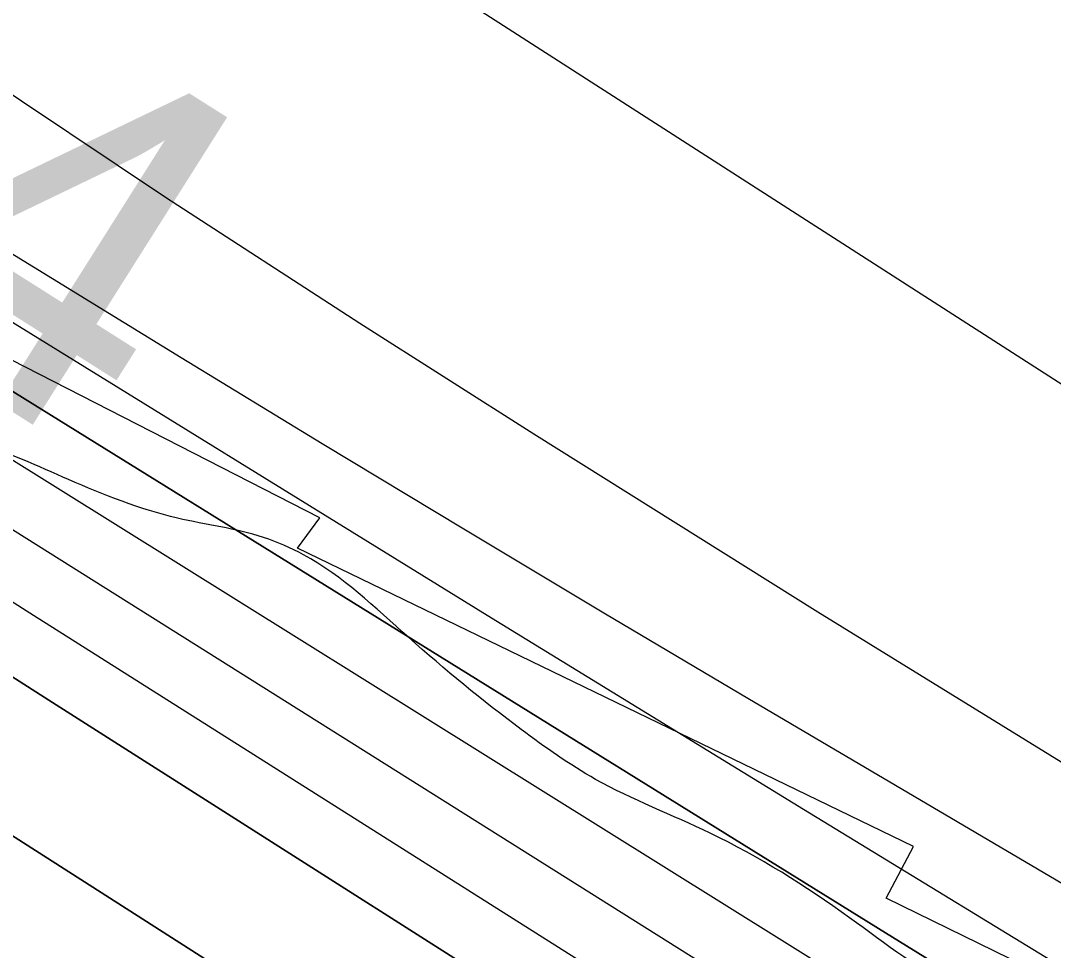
# Model space of a CAD drawing. Extents: x 3355677 to 3393573, y 612928 to 638357.
# Drawn here: x 3374507.9 to 3374698.2, y 621746.1 to 621917.3 of the extents above; entities that cross this region are included whole.
import ezdxf

# ---------------------------------------------------------------- set-up
doc = ezdxf.new("R2010")
doc.units = 0
for name, color, linetype in [('V-RIVR-EDGE', 7, 'Continuous'), ('V-RIVR-RANG', 7, 'Continuous'), ('V-RRAP-RVMT', 7, 'Continuous'), ('V-TOPO-DPTH', 7, 'Continuous'), ('V-TOPO-MINR', 7, 'Continuous'), ('V-TOPO-WATR', 7, 'Continuous')]:
    doc.layers.add(name, color=color, linetype=linetype)

msp = doc.modelspace()

# ---------------------------------------------------------------- linework, layer by layer
at = {"layer": 'V-RIVR-EDGE'}
msp.add_spline([(3374801.34, 621657.65), (3374790.44, 621667.19), (3374785.88, 621673.9), (3374775.32, 621679.91), (3374766.52, 621684.51), (3374761.6, 621688.05), (3374753.51, 621696.88), (3374744.73, 621705.36), (3374734.88, 621712.43), (3374717.99, 621722.34), (3374695.81, 621732.96), (3374681.03, 621738.64), (3374660.62, 621752.08), (3374634.94, 621767.65), (3374613.82, 621777.57), (3374600.1, 621786.76), (3374579.35, 621803.73), (3374560.01, 621818.93), (3374552.62, 621822.12), (3374536.77, 621825.68), (3374516.7, 621832.78), (3374499.45, 621839.52), (3374481.84, 621844.49), (3374469.54, 621854.74), (3374447.38, 621872.06), (3374427.69, 621887.97), (3374413.63, 621904.92), (3374398.87, 621919.75), (3374389.37, 621926.47), (3374378.46, 621930.02), (3374368.61, 621937.09), (3374355.6, 621950.52), (3374346.12, 621961.11), (3374330.98, 621968.9), (3374322.55, 621978.79), (3374313.76, 621986.91), (3374297.58, 621999.29), (3374283.51, 622008.84), (3374275.76, 622010.62), (3374269.07, 622012.4), (3374264.5, 622016.99), (3374257.47, 622024.76), (3374249.74, 622030.77), (3374242.7, 622036.07), (3374230.75, 622045.26), (3374226.53, 622051.97), (3374220.2, 622055.86), (3374211.05, 622062.58), (3374207.88, 622062.58), (3374201.2, 622069.3), (3374181.86, 622083.09), (3374157.23, 622097.6), (3374137.88, 622108.92), (3374109.38, 622126.61), (3374090.73, 622138.28), (3374081.94, 622145.35), (3374075.95, 622145.01), (3374071.73, 622147.84), (3374042.18, 622170.12), (3374028.46, 622180.72), (3374011.93, 622190.98), (3373972.89, 622219.97), (3373953.88, 622229.89), (3373950.02, 622235.53), (3373926.45, 622249.34), (3373910.26, 622258.54), (3373896.89, 622267.73), (3373879.31, 622281.52), (3373873.33, 622287.52), (3373859.96, 622297.07), (3373850.12, 622304.14), (3373837.81, 622314.39), (3373823.73, 622323.24), (3373809.31, 622331.02), (3373801.57, 622336.68), (3373789.96, 622345.87), (3373776.96, 622360.7), (3373767.12, 622372.36), (3373757.27, 622377.31), (3373746.36, 622381.92), (3373737.92, 622391.1), (3373724.56, 622402.41), (3373696.78, 622424.33), (3373686.93, 622431.75), (3373678.49, 622440.58), (3373666.89, 622450.13), (3373649.65, 622462.5), (3373635.94, 622473.81), (3373625.39, 622482.29)], degree=3, dxfattribs=at)
at = {"layer": 'V-RRAP-RVMT'}
for p, q in [((3374562.98, 621825.76), (3374449.97, 621883.53)), ((3374558.87, 621820.15), (3374562.98, 621825.76)), ((3374672.38, 621765.18), (3374558.87, 621820.15)), ((3374667.32, 621755.67), (3374672.38, 621765.18)), ((3374780.02, 621700.81), (3374667.32, 621755.67))]:
    msp.add_line(p, q, dxfattribs=at)
at = {"layer": 'V-TOPO-DPTH'}
for points in [[(3373750.75, 622256.77), (3374431.76, 621814.98), (3374434.76, 621813.03), (3374437.76, 621811.09), (3374440.77, 621809.14), (3374443.77, 621807.2), (3374446.78, 621805.27), (3374449.79, 621803.33), (3374452.8, 621801.4), (3374455.81, 621799.47), (3375095, 621390.8), (3375115.46, 621377.7), (3375135.91, 621364.59), (3375156.35, 621351.47), (3375176.78, 621338.33), (3375298.84, 621259.75), (3375380.1, 621207.01), (3375461.09, 621153.86), (3375541.68, 621100.12), (3375622, 621045.96)], [(3373750.75, 622256.77), (3374431.76, 621814.98), (3374434.76, 621813.03), (3374437.76, 621811.09), (3374440.77, 621809.14), (3374443.77, 621807.2), (3374446.78, 621805.27), (3374449.79, 621803.33), (3374452.8, 621801.4), (3374455.81, 621799.47), (3375095, 621390.8), (3375115.46, 621377.7), (3375135.91, 621364.59), (3375156.35, 621351.47), (3375176.78, 621338.33), (3375298.84, 621259.75), (3375380.1, 621207.01), (3375461.09, 621153.86), (3375541.68, 621100.12), (3375622, 621045.96)], [(3374015.49, 622113.85), (3374388.17, 621872.34), (3374419.5, 621852.1), (3374450.86, 621831.91), (3374482.27, 621811.8), (3374513.72, 621791.74), (3374632.11, 621716.44), (3374718.62, 621661.44), (3374805.13, 621606.45), (3374891.66, 621551.48), (3374978.19, 621496.52), (3375087.62, 621427.04), (3375119.42, 621406.79), (3375151.18, 621386.47), (3375182.89, 621366.08), (3375214.56, 621345.62), (3375230.8, 621335.09), (3375270.51, 621309.25), (3375310.14, 621283.29), (3375349.67, 621257.16), (3375389.11, 621230.92), (3375869.21, 620910.06)], [(3375869.21, 620910.06), (3375389.11, 621230.92), (3375349.67, 621257.16), (3375310.14, 621283.29), (3375270.51, 621309.25), (3375230.8, 621335.09), (3375214.56, 621345.62), (3375182.89, 621366.08), (3375151.18, 621386.47), (3375119.42, 621406.79), (3375087.62, 621427.04), (3374978.19, 621496.52), (3374891.66, 621551.48), (3374805.13, 621606.45), (3374718.62, 621661.44), (3374632.11, 621716.44), (3374513.72, 621791.74), (3374482.27, 621811.8), (3374450.86, 621831.91), (3374419.5, 621852.1), (3374388.17, 621872.34), (3374015.49, 622113.85)], [(3375776.56, 621008.69), (3375168.27, 621407.35), (3375167.4, 621407.92), (3375164.79, 621409.6), (3375151.94, 621417.77), (3375144.64, 621422.4), (3375137.33, 621427.03), (3375130.02, 621431.64), (3375122.7, 621436.25), (3374506.84, 621823.23), (3374484.85, 621837.11), (3374462.91, 621851.06), (3374441.02, 621865.1), (3374419.18, 621879.21), (3374267.38, 621977.72)], [(3375776.56, 621008.69), (3375168.27, 621407.35), (3375167.4, 621407.92), (3375164.79, 621409.6), (3375151.94, 621417.77), (3375144.64, 621422.4), (3375137.33, 621427.03), (3375130.02, 621431.64), (3375122.7, 621436.25), (3374506.84, 621823.23), (3374484.85, 621837.11), (3374462.91, 621851.06), (3374441.02, 621865.1), (3374419.18, 621879.21), (3374267.38, 621977.72)], [(3374370.03, 621936.91), (3374448.48, 621885.72), (3374461.35, 621877.39), (3374474.26, 621869.11), (3374487.23, 621860.93), (3374500.23, 621852.81), (3374667.24, 621749.31), (3374753.06, 621696.22), (3374838.96, 621643.23), (3374924.94, 621590.4), (3375010.98, 621537.66), (3375156.6, 621448.58), (3375169.86, 621440.42), (3375183.09, 621432.21), (3375196.27, 621423.93), (3375209.43, 621415.6), (3375434.89, 621271.96), (3375520.87, 621216.43), (3375606.37, 621160.19), (3375691.17, 621102.89)], [(3374370.03, 621936.91), (3374448.48, 621885.72), (3374461.35, 621877.39), (3374474.26, 621869.11), (3374487.23, 621860.93), (3374500.23, 621852.81), (3374667.24, 621749.31), (3374753.06, 621696.22), (3374838.96, 621643.23), (3374924.94, 621590.4), (3375010.98, 621537.66), (3375156.6, 621448.58), (3375169.86, 621440.42), (3375183.09, 621432.21), (3375196.27, 621423.93), (3375209.43, 621415.6), (3375434.89, 621271.96), (3375520.87, 621216.43), (3375606.37, 621160.19), (3375691.17, 621102.89)], [(3375906.19, 620987.18), (3375484.06, 621280.81), (3375438.15, 621312.21), (3375391.92, 621343.13), (3375345.21, 621373.31), (3375298.18, 621403.01), (3375260.5, 621426.39), (3375232.01, 621443.94), (3375203.43, 621461.35), (3375174.74, 621478.56), (3375145.97, 621495.63), (3374641.85, 621792.49), (3374615.66, 621808.01), (3374589.51, 621823.62), (3374563.45, 621839.37), (3374537.45, 621855.21), (3374493.48, 621882.15), (3374489.51, 621884.61), (3374485.56, 621887.08), (3374481.63, 621889.6), (3374477.72, 621892.13), (3374454.28, 621907.48), (3374438.7, 621917.78)]]:
    msp.add_lwpolyline(points, dxfattribs=at)
at = {"layer": 'V-TOPO-MINR'}
for points in [[(3375622, 621045.96), (3375541.68, 621100.12), (3375461.09, 621153.86), (3375380.1, 621207.01), (3375298.84, 621259.75), (3375176.78, 621338.33), (3375156.35, 621351.47), (3375135.91, 621364.59), (3375115.46, 621377.7), (3375095, 621390.8), (3374455.81, 621799.47), (3374452.8, 621801.4), (3374449.79, 621803.33), (3374446.78, 621805.27), (3374443.77, 621807.2), (3374440.77, 621809.14), (3374437.76, 621811.09), (3374434.76, 621813.03), (3374431.76, 621814.98), (3373750.75, 622256.77)], [(3375869.21, 620910.06), (3375389.11, 621230.92), (3375349.67, 621257.16), (3375310.14, 621283.29), (3375270.51, 621309.25), (3375230.8, 621335.09), (3375214.56, 621345.62), (3375182.89, 621366.08), (3375151.18, 621386.47), (3375119.42, 621406.79), (3375087.62, 621427.04), (3374978.19, 621496.52), (3374891.66, 621551.48), (3374805.13, 621606.45), (3374718.62, 621661.44), (3374632.11, 621716.44), (3374513.72, 621791.74), (3374482.27, 621811.8), (3374450.86, 621831.91), (3374419.5, 621852.1), (3374388.17, 621872.34), (3374015.49, 622113.85)], [(3375911.5, 620899.34), (3375268.37, 621326), (3375250.19, 621338.03), (3375231.99, 621350.02), (3375213.76, 621361.96), (3375195.5, 621373.86), (3375177.2, 621385.71), (3375158.88, 621397.5), (3375140.51, 621409.24), (3375122.11, 621420.92), (3375077.87, 621448.91), (3375037.33, 621474.55), (3374996.79, 621500.19), (3374956.24, 621525.83), (3374915.69, 621551.46), (3374510.24, 621807.77), (3374483.59, 621824.68), (3374456.99, 621841.65), (3374430.44, 621858.71), (3374403.93, 621875.83), (3374142.91, 622045.03)], [(3375776.56, 621008.69), (3375168.27, 621407.35), (3375167.4, 621407.92), (3375164.79, 621409.6), (3375151.94, 621417.77), (3375144.64, 621422.4), (3375137.33, 621427.03), (3375130.02, 621431.64), (3375122.7, 621436.25), (3374506.84, 621823.23), (3374484.85, 621837.11), (3374462.91, 621851.06), (3374441.02, 621865.1), (3374419.18, 621879.21), (3374267.38, 621977.72)], [(3375660.67, 621105.06), (3375605.03, 621141.43), (3375187.51, 621411.15), (3375180.91, 621415.39), (3375174.3, 621419.61), (3375167.66, 621423.8), (3375161.01, 621427.97), (3375077.24, 621480.21), (3375028.69, 621510.48), (3374980.15, 621540.75), (3374931.61, 621571.03), (3374883.07, 621601.31), (3374503.55, 621838.05), (3374486.05, 621849.04), (3374468.59, 621860.1), (3374451.19, 621871.25), (3374433.84, 621882.48), (3374326.57, 621952.28)], [(3375626.79, 621271.84), (3375531.79, 621334.8), (3375435.99, 621396.58), (3375273.67, 621499.12), (3375258.39, 621508.68), (3375243.05, 621518.15), (3375227.64, 621527.49), (3375212.17, 621536.74), (3375073.49, 621618.82), (3374988.93, 621669.5), (3374904.74, 621720.78), (3374821.11, 621772.99), (3374737.86, 621825.8), (3374551.31, 621945.59)], [(3375630.64, 621216.88), (3375561.73, 621259.98), (3375492.97, 621303.32), (3375424.3, 621346.8), (3375322.74, 621411.36), (3375304.9, 621422.64), (3375287.02, 621433.87), (3375269.09, 621445.01), (3375251.13, 621456.1), (3375233.11, 621467.09), (3375215.03, 621477.99), (3375196.89, 621488.77), (3375178.69, 621499.48), (3374813.24, 621712.79), (3374760.12, 621744.19), (3374707.25, 621775.98), (3374654.73, 621808.36), (3374602.45, 621841.13), (3374570.37, 621861.5), (3374534.56, 621884.73), (3374499.06, 621908.44), (3374464.04, 621932.85)], [(3375648.15, 621150.17), (3375573.5, 621201.37), (3375498.38, 621251.87), (3375422.56, 621301.29), (3375346.26, 621350.01), (3375233.81, 621420.69), (3375213.35, 621433.47), (3375192.83, 621446.16), (3375172.23, 621458.72), (3375151.58, 621471.2), (3374825.06, 621667.16), (3374767.31, 621701.96), (3374709.65, 621736.88), (3374652.11, 621772.01), (3374594.64, 621807.27), (3374496.87, 621867.51), (3374488.38, 621872.79), (3374479.92, 621878.11), (3374471.5, 621883.5), (3374463.11, 621888.94), (3374412.65, 621921.95)], [(3375906.19, 620987.18), (3375484.06, 621280.81), (3375438.15, 621312.21), (3375391.92, 621343.13), (3375345.21, 621373.31), (3375298.18, 621403.01), (3375260.5, 621426.39), (3375232.01, 621443.94), (3375203.43, 621461.35), (3375174.74, 621478.56), (3375145.97, 621495.63), (3374641.85, 621792.49), (3374615.66, 621808.01), (3374589.51, 621823.62), (3374563.45, 621839.37), (3374537.45, 621855.21), (3374493.48, 621882.15), (3374489.51, 621884.61), (3374485.56, 621887.08), (3374481.63, 621889.6), (3374477.72, 621892.13), (3374454.28, 621907.48), (3374438.7, 621917.78)]]:
    msp.add_lwpolyline(points, dxfattribs=at)
at = {"layer": 'V-TOPO-WATR'}
msp.add_lwpolyline([(3375691.17, 621102.89), (3375606.37, 621160.19), (3375520.87, 621216.43), (3375434.89, 621271.96), (3375209.43, 621415.6), (3375196.27, 621423.93), (3375183.09, 621432.21), (3375169.86, 621440.42), (3375156.6, 621448.58), (3375010.98, 621537.66), (3374924.94, 621590.4), (3374838.96, 621643.23), (3374753.06, 621696.22), (3374667.24, 621749.31), (3374500.23, 621852.81), (3374487.23, 621860.93), (3374474.26, 621869.11), (3374461.35, 621877.39), (3374448.48, 621885.72), (3374370.03, 621936.91)], dxfattribs=at)

# ---------------------------------------------------------------- texts
at = {"layer": 'V-RIVR-RANG'}
msp.add_text('15.4', height=67, rotation=327.6883, dxfattribs=at).set_placement((3374372.27, 621930.05))

doc.saveas('drawing.dxf')
